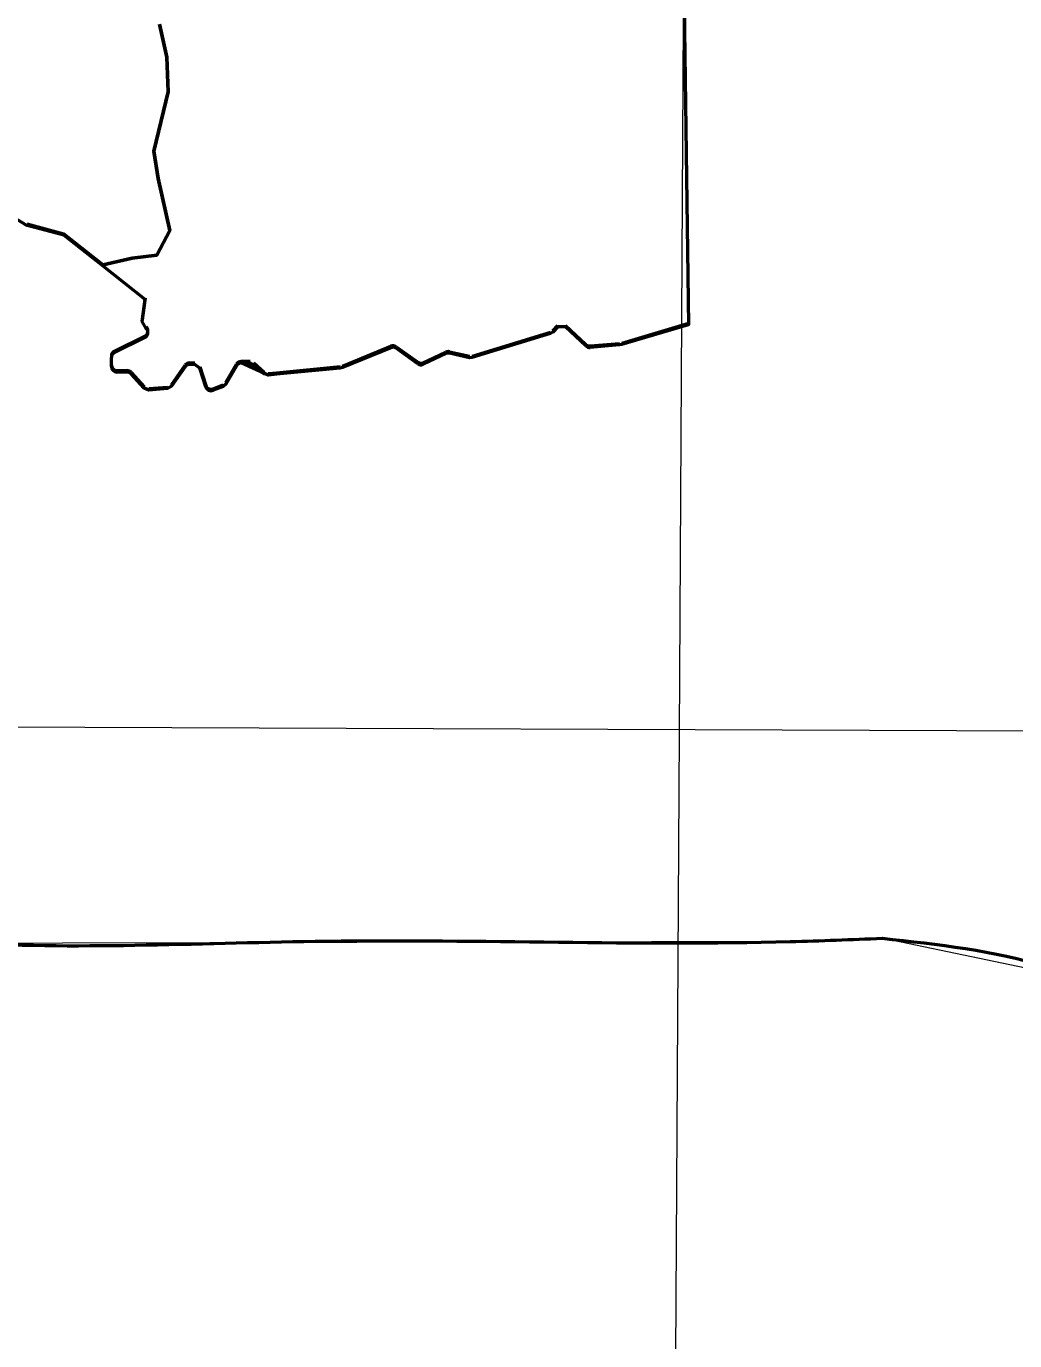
# Model space of a CAD drawing. Extents: x 553962 to 842807, y 8883888 to 9032388.
# Drawn here: x 812131 to 813925, y 9014591 to 9016977 of the extents above; entities that cross this region are included whole.
import ezdxf

# ---------------------------------------------------------------- set-up
doc = ezdxf.new("R2010")
doc.units = 0
doc.header["$LTSCALE"] = 160
doc.layers.add('60', color=7, linetype='Continuous', lineweight=13)

msp = doc.modelspace()

# ---------------------------------------------------------------- linework, layer by layer
at = {"layer": '60', "lineweight": 53}
for p, q in [((812346.7, 9016483.8), (812340.7, 9016443.9)), ((813086.5, 9016424.3), (813095.9, 9016433.7)), ((813109.8, 9016433.9), (813146.7, 9016399.2)), ((813211.6, 9016401.7), (813333.1, 9016437.8)), ((812346, 9016414.5), (812290.7, 9016387.4)), ((812290.7, 9016384.7), (812346, 9016411.9)), ((812704.5, 9016360), (812792.6, 9016396.1)), ((812802.2, 9016394.9), (812841.2, 9016367)), ((812841.2, 9016364.3), (812802.2, 9016392.3)), ((812851.3, 9016366), (812892.5, 9016385.3)), ((812892.5, 9016382.7), (812851.3, 9016363.4)), ((812898.9, 9016386), (812935.1, 9016377.9)), ((813154.4, 9016396.6), (813207.6, 9016401)), ((812285.3, 9016359.3), (812285.2, 9016375.7)), ((812394.3, 9016326.3), (812418.9, 9016361.5)), ((812427.1, 9016365.7), (812436.4, 9016365.7)), ((812445.9, 9016358.7), (812456.4, 9016325)), ((812492.7, 9016330), (812512.3, 9016363.4)), ((812537.1, 9016368.3), (812521, 9016368.3)), ((812543.9, 9016365.7), (812562.2, 9016349)), ((812295.3, 9016351.9), (812313.5, 9016351.9)), ((812313.5, 9016349.3), (812295.3, 9016349.3)), ((812320.9, 9016348.6), (812344.7, 9016322.4)), ((812353, 9016319.1), (812387, 9016322.1)), ((812469.6, 9016318.7), (812487.8, 9016325.8))]:
    msp.add_line(p, q, dxfattribs=at)
at = {"layer": '60'}
msp.add_line((797891.3, 9015756.1), (834659.9, 9015623.6), dxfattribs=at)
for points in [[(813360.1, 9023569.2), (813315.9, 9015692.6), (813281.3, 9009840.4)], [(814058.4, 9015243.5), (813689.8, 9015320.5), (813533.2, 9015315.6), (811928.5, 9015311.7), (811551.6, 9014808.3), (811596.4, 9014776), (811583.4, 9014704.4), (811603.4, 9014600.9), (811582.8, 9014545.7), (811565.9, 9014486.8), (810976.4, 9014541.8), (810760.4, 9014054), (810422.8, 9014008.5), (810274.1, 9013689.6)]]:
    msp.add_lwpolyline(points, dxfattribs=at)
at = {"layer": '60', "lineweight": 53}
for points in [[(813776.6, 9017043.6), (813757.5, 9017064.5), (813722.3, 9017092.2), (813668.1, 9017138.3), (813577.6, 9017232.5), (813560.3, 9017245.2), (813541.7, 9017255), (813527.8, 9017260.1), (813488.5, 9017267), (813403.9, 9017288.8), (813325.6, 9017280.8), (813321.4, 9017282.5), (813333.1, 9016435.2), (813211.6, 9016399.1), (813207.6, 9016398.4), (813154.4, 9016394)], [(812270.2, 9016544), (812322.9, 9016556.2), (812367.4, 9016561.5), (812391, 9016606), (812370.1, 9016700.4), (812362.2, 9016750.3), (812388.4, 9016857.8), (812385.8, 9016920.7), (812372.7, 9016981)], [(812372.7, 9016981), (812385.8, 9016920.7), (812388.4, 9016857.8), (812362.2, 9016750.3), (812370.1, 9016700.4), (812391, 9016606), (812367.4, 9016561.5), (812322.9, 9016556.2), (812270.2, 9016544)], [(812348.3, 9016428.3), (812340.7, 9016441.3), (812346.7, 9016481.2), (812270.2, 9016541.4), (812198.9, 9016597.6), (812132.4, 9016615.4), (812128.8, 9016617), (812095.5, 9016637.7), (812092, 9016641.5), (812050.8, 9016717.8)], [(812132.4, 9016618), (812198.9, 9016600.2), (812270.2, 9016544)], [(813146.7, 9016396.6), (813109.8, 9016431.2), (813095.9, 9016431.1), (813086.5, 9016421.7), (813082.4, 9016419.3), (813068.5, 9016415), (812940.2, 9016375.5), (812935.1, 9016375.3), (812898.9, 9016383.4)], [(812940.2, 9016378.1), (813068.5, 9016417.6), (813082.4, 9016421.9)], [(812792.6, 9016393.4), (812704.5, 9016357.4), (812700.6, 9016356.5), (812584.9, 9016345.2), (812569.9, 9016343.8), (812521, 9016365.7), (812537.1, 9016365.7), (812562.2, 9016346.3), (812543.9, 9016363.1), (812521, 9016365.7)], [(812418.9, 9016358.8), (812394.3, 9016323.7), (812387, 9016319.5), (812353, 9016316.5), (812344.7, 9016319.7), (812320.9, 9016346)], [(812456.4, 9016322.4), (812445.9, 9016356.1), (812436.4, 9016363.1), (812427.1, 9016363.1)], [(812512.3, 9016360.7), (812492.7, 9016327.4), (812487.8, 9016323.2), (812469.6, 9016316.1)], [(812569.9, 9016346.4), (812584.9, 9016347.8), (812700.6, 9016359.1)]]:
    msp.add_lwpolyline(points, dxfattribs=at)
for centre, start, end in [((812341.6, 9016423.5), 296.1863, 47.663), ((812341.6, 9016420.9), 296.1863, 47.663), ((812295.2, 9016378.4), 116.1863, 180.3768), ((812295.2, 9016375.8), 116.1863, 180.3768), ((812796.4, 9016386.8), 54.4008, 112.2341), ((812796.4, 9016384.2), 54.4008, 112.2341), ((812896.7, 9016376.3), 77.3147, 115.0684), ((812896.7, 9016373.6), 77.3147, 115.0684), ((813153.6, 9016406.5), 226.8681, 274.7318), ((813153.6, 9016403.9), 226.8681, 274.7318), ((812295.3, 9016361.9), 180.3768, 270), ((812295.3, 9016359.3), 180.3768, 270), ((812427.1, 9016355.7), 90, 144.9639), ((812427.1, 9016353.1), 90, 144.9639), ((812521, 9016358.3), 90, 149.5337), ((812521, 9016355.7), 90, 149.5337), ((812847.1, 9016375.1), 234.4008, 295.0684), ((812847.1, 9016372.5), 234.4008, 295.0684), ((812313.5, 9016341.9), 42.0751, 90), ((812313.5, 9016339.3), 42.0751, 90), ((812466, 9016328), 197.3322, 291.3351), ((812466, 9016325.4), 197.3322, 291.3351)]:
    msp.add_arc(centre, 10, start, end, dxfattribs=at)
for points in [[(811928.2, 9015318.5), (812021.1, 9015312.7), (812675.7, 9015316.3), (813517.5, 9015315.4), (813684.5, 9015321.4)], [(813684.5, 9015321.4), (813983.3, 9015269.2), (814123.8, 9015207.7), (814258.5, 9015099.3), (814352.2, 9014938.2), (814543.4, 9014601.1)]]:
    msp.add_spline(points, degree=3, dxfattribs=at)

doc.saveas('drawing.dxf')
